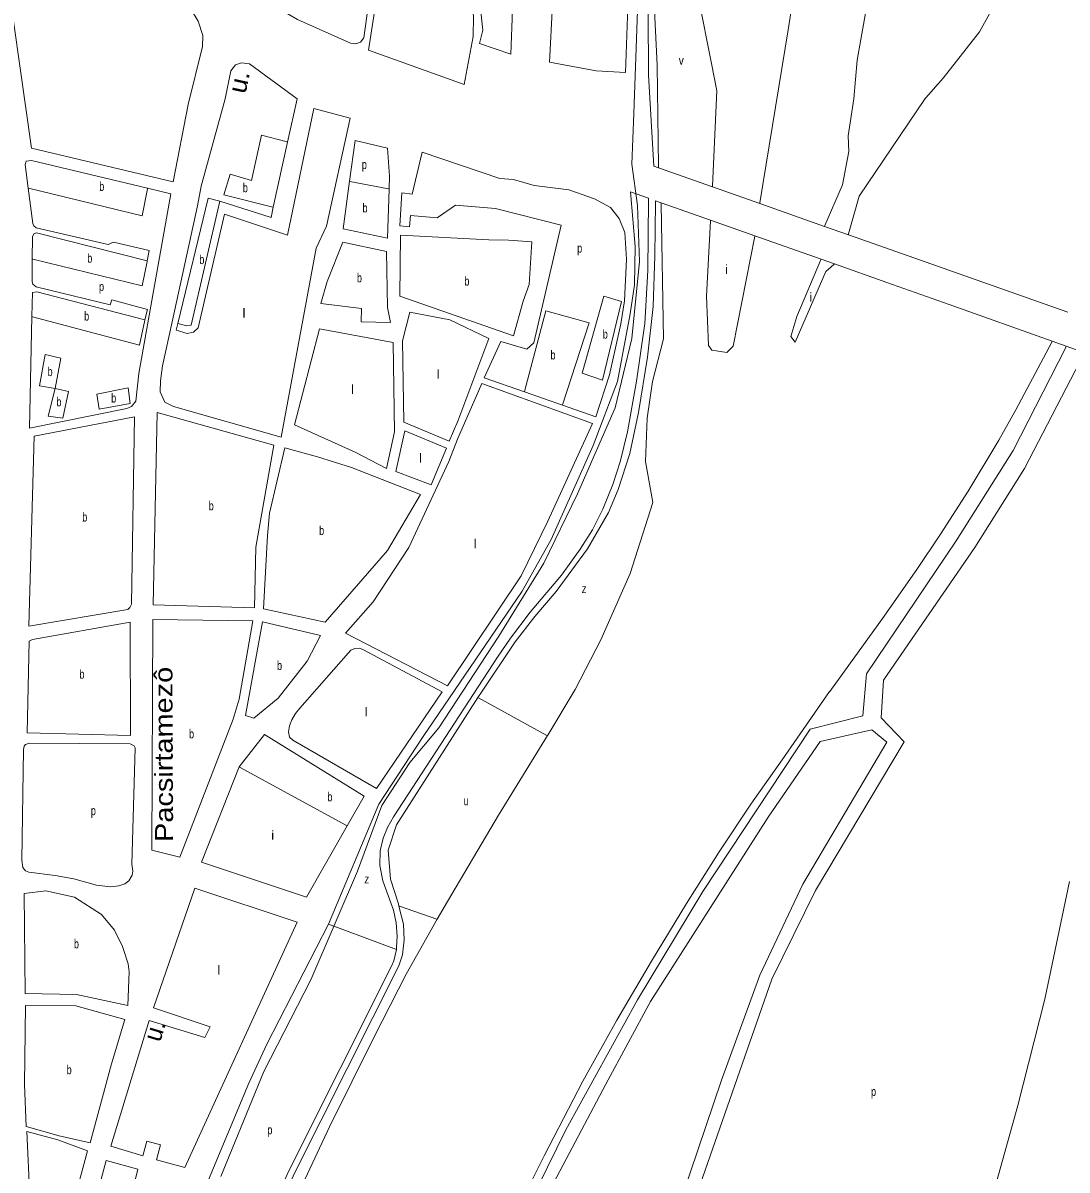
# Model space of a CAD drawing. Extents: x 639657 to 671642, y 222838 to 252123.
# Drawn here: x 649296 to 650455, y 242810 to 244084 of the extents above; entities that cross this region are included whole.
import ezdxf
from ezdxf.enums import TextEntityAlignment as Align

# ---------------------------------------------------------------- set-up
doc = ezdxf.new("R2010")
doc.units = 0
doc.header["$LTSCALE"] = 4
for name, color, linetype, lineweight in [('1', 7, 'Continuous', 13), ('21', 7, 'Continuous', 13), ('5', 7, 'Continuous', 13), ('57', 7, 'Continuous', 35)]:
    doc.layers.add(name, color=color, linetype=linetype, lineweight=lineweight)
doc.layers.add('22', color=7, linetype='Continuous')
doc.layers.add('7', color=7, linetype='Continuous')

msp = doc.modelspace()

# ---------------------------------------------------------------- linework, layer by layer
at = {"layer": '1'}
for p, q in [((650001.384, 243923.09), (649996.002, 243924.992)), ((650061.315, 243901.912), (650001.384, 243923.09)), ((649651.38, 243855.4), (649658.451, 243908.115)), ((649970.23, 243896.269), (649990.312, 243889.182)), ((650113.561, 243883.449), (650061.315, 243901.912)), ((649514.543, 243886.151), (649482.726, 243748.478)), ((649571.39, 243868.007), (649514.543, 243886.151)), ((649519.547, 243871.738), (649490.347, 243745.387)), ((649519.547, 243871.738), (649589.76, 243848.29)), ((650059.031, 243864.933), (650108.13, 243847.609)), ((650108.13, 243847.609), (650181.737, 243821.635)), ((650272.099, 243827.424), (650211.926, 243848.688)), ((650181.737, 243821.635), (650196.682, 243816.362)), ((650455.429, 243762.637), (650272.099, 243827.424)), ((650196.682, 243816.362), (650254.669, 243795.901)), ((649717.396, 243730.964), (649718.714, 243640.574)), ((650438.256, 243730.483), (650453.779, 243724.919)), ((649769.181, 243619.537), (649718.714, 243640.574)), ((649719.903, 243630.929), (649709.882, 243585.81)), ((649765.925, 243611.744), (649719.903, 243630.929))]:
    msp.add_line(p, q, dxfattribs=at)
for points in [[(649996.002, 243924.992), (649990.363, 244025.838), (649989.664, 244095.069), (649978.131, 244153.811), (649973.937, 244193.671), (649967.646, 244262.902), (649963.452, 244325.14), (649960.656, 244428.637), (649962.579, 244527.938), (649964.676, 244610.456), (649977.957, 244677.589), (650008.712, 244782.484), (650029.681, 244844.722), (650039.117, 244894.375), (650041.214, 244914.654), (650044.01, 244950.319), (650041.913, 244980.389), (650032.827, 245047.522), (650031.429, 245098.571), (650031.429, 245188.082), (650032.128, 245245.425), (650038.418, 245326.545), (650053.097, 245392.978), (650065.86, 245380.69)], [(649493.98, 243902.61), (649520.5, 243999.54), (649526.87, 244030.55), (649532, 244037.23), (649538.44, 244039.61), (649547.47, 244038.55), (649600.4, 243999.72)], [(649600.4, 243999.72), (649589.798, 243951.583), (649573.9, 243879.405), (649571.39, 243868.007)], [(649589.76, 243848.29), (649618.87, 243988.82), (649659.29, 243978.22), (649632.9, 243858.34), (649621.39, 243834), (649582.67, 243623.99), (649463.3, 243657.95), (649453.62, 243662.86), (649448.42, 243674.45), (649448.8, 243686.71), (649451.1, 243703.28), (649461.716, 243752.073)], [(649658.451, 243908.115), (649664.54, 243953.51), (649700.67, 243944.83), (649702.72, 243913.87), (649702.282, 243899.502)], [(649894.657, 243659.508), (649931.68, 243646.58), (649946.75, 243693.08), (649959.64, 243749.89), (649963.62, 243775.28), (649965.81, 243821.73), (649963.76, 243851.19), (649957.68, 243866.86), (649947.97, 243878.87), (649930.32, 243888.69), (649901.92, 243898.69), (649863.24, 243903.28), (649840.22, 243910.08), (649825.18, 243911.1), (649738.92, 243940.45), (649727.93, 243893.96), (649716.32, 243895.21), (649714.1, 243858.64), (649724.85, 243857.61), (649726.09, 243870.08), (649755.74, 243867.61), (649776.1, 243881.45), (649820.37, 243877.96), (649893.27, 243859.31), (649863.05, 243728.67), (649855.13, 243721.55)], [(649434.264, 243900.383), (649305.67, 243931.34), (649299.67, 243930.46), (649298.39, 243926.59), (649301.79, 243900.586)], [(649301.79, 243900.586), (649306.93, 243861.29), (649308.22, 243858.5), (649310.59, 243856.57), (649390.49, 243837.86), (649396.49, 243840.67), (649436.22, 243831.31), (649433.89, 243819.7)], [(649424.56, 243694.85), (649460.32, 243894.11), (649434.264, 243900.383)], [(649461.716, 243752.073), (649489.73, 243880.82), (649493.98, 243902.61)], [(649970.23, 243896.269), (649975.501, 243835.629), (649974.802, 243792.971), (649969.909, 243760.803), (649955.929, 243685.977), (649928.669, 243614.648), (649882.186, 243510.451), (649850.033, 243453.108), (649740.293, 243291.569), (649691.014, 243216.743), (649635.25, 243083.41)], [(649702.282, 243899.502), (649700.62, 243845.04), (649651.38, 243855.4)], [(649710.46, 243055.25), (649710.599, 243057.25), (649711.49, 243070.07), (649710.38, 243084.89), (649707.12, 243098.84), (649695.44, 243131.45), (649692.18, 243148.63), (649692.56, 243164.73), (649695.75, 243178.7), (649700.43, 243190.74), (649707.27, 243202.36), (649822.71, 243379.84), (649837.04, 243400.71), (649858.86, 243429.76), (649893.52, 243470.66), (649914.27, 243499.5), (649928.16, 243521.23), (649939.7, 243544.03), (649950.79, 243571.34), (649958.66, 243596.49), (649966.94, 243630.03), (649976.88, 243686.12), (649985.95, 243750.16), (649989.44, 243809.04), (649990.29, 243887.18), (649990.312, 243889.182)], [(649800.983, 243335.01), (649804.83, 243341.04), (649842.21, 243396.86), (649864.23, 243424.89), (649887.75, 243452.71), (649922.37, 243500.13), (649945.84, 243540.21), (649956.49, 243565.83), (649969.43, 243605.87), (649978.93, 243651.49), (649989, 243712.8), (649995.23, 243768.95), (649997.37, 243825.29), (649997.965, 243884.473), (649997.985, 243886.475)], [(649997.985, 243886.475), (650004.263, 243884.259), (650059.031, 243864.933)], [(650211.926, 243848.688), (650185.558, 243858.006), (650113.561, 243883.449)], [(649433.89, 243819.7), (649311.03, 243850.99), (649308.24, 243849.69), (649306.54, 243846.25), (649306.496, 243821.776)], [(649306.496, 243821.776), (649306.45, 243796.62), (649307.1, 243793.82), (649310.76, 243791.04), (649392.81, 243770.83), (649394.72, 243776.42), (649434.25, 243765.56), (649431.49, 243754.38)], [(650254.669, 243795.901), (650323.96, 243771.45), (650438.256, 243730.483)], [(649431.49, 243754.38), (649311.63, 243785.45), (649306.69, 243784.58), (649306.073, 243757.819)], [(649306.073, 243757.819), (649303.22, 243634.18), (649411.35, 243655.93), (649416.71, 243658.09), (649421.42, 243664.12), (649424.56, 243694.85)], [(649769.181, 243619.537), (649778.53, 243641.92), (649812.97, 243733.43), (649769.71, 243754.13), (649725.21, 243762.78), (649717.396, 243730.964)], [(649490.347, 243745.387), (649485.454, 243740.492), (649478.464, 243739.093), (649465.91, 243742.682), (649467.91, 243750.302)], [(649482.726, 243748.478), (649477.765, 243747.485), (649467.91, 243750.302)], [(649706.987, 243729.239), (649624.96, 243744.35), (649597.44, 243637.81), (649664.8, 243607.53), (649699.4, 243589.322)], [(649706.987, 243729.239), (649708.435, 243629.999), (649699.4, 243589.322)], [(649855.13, 243721.55), (649826.31, 243730.26), (649807.99, 243689.77), (649852.613, 243674.188), (649894.657, 243659.508)], [(650453.779, 243724.919), (650452.761, 243722.919), (650394.92, 243609.28), (650331.7, 243509.04), (650232.01, 243361.09), (650228.18, 243314.53), (650169.4, 243299.73), (650050.56, 243119.69), (649978.16, 242999.51), (649898.45, 242855.06), (649817.37, 242689.94)], [(650007.677, 242678.251), (650031, 242746.45), (650126.9, 243022.44), (650175.55, 243120.73), (650273.77, 243285.91), (650248.27, 243312.41), (650250.91, 243354.05), (650352.46, 243501.35), (650407.56, 243589.11), (650474.013, 243717.666)], [(650453.779, 243724.919), (650472.013, 243718.383), (650474.013, 243717.666)], [(649709.882, 243585.81), (649748.94, 243571.08), (649765.925, 243611.744)], [(649713.332, 243103.378), (649712.73, 243105.75), (649703.81, 243133.45), (649701.32, 243165.46), (649710.67, 243193.44), (649800.983, 243335.01)], [(649906.5, 242423.14), (650071.02, 242910.08), (650113.66, 243026.56), (650161.62, 243127.77), (650254.52, 243285.22), (650237.94, 243299.21), (650180.49, 243286.22), (650123.04, 243202.14), (649992.4, 242997.44), (649942.77, 242905.66), (649885.2, 242796.66)], [(649674.8, 243225.47), (649564.28, 243293.92), (649536.04, 243257.98)], [(649536.04, 243257.98), (649494.25, 243152.21), (649610.7, 243113.42), (649655.93, 243192.484), (649674.8, 243225.47)], [(649434.134, 242365.584), (649434.273, 242366.084), (649453.126, 242434.127), (649507.462, 242598.561), (649554.23, 242710.8), (649597.89, 242807.67), (649713, 243036.98), (649717.25, 243049.46), (649718.9, 243065.8), (649718.4, 243083.42), (649713.332, 243103.378)], [(649635.25, 243083.41), (649566.7, 242950.1), (649546.86, 242906.88), (649500.196, 242795.142)], [(649570.361, 242763.777), (649591.13, 242809.51), (649704.93, 243036.56), (649707.7, 243042.58), (649710.46, 243055.25)]]:
    msp.add_lwpolyline(points, dxfattribs=at)
for points in [[(649479.38, 243993.43), (649495.22, 244057.59), (649495.84, 244070.08), (649490.64, 244085.77), (649483.09, 244098.02), (649291.44, 244281.57), (649275.28, 244302.83), (649269.26, 244305.61), (649262.6, 244305.6), (649255.73, 244301.5), (649252.53, 244295.03), (649256.25, 244268.15), (649257.8, 244249.87), (649256.38, 244214.15), (649261.63, 244178.44), (649273.25, 244172.44), (649305.59, 243944.68), (649462.65, 243907.44)], [(649589.47, 244258.99), (649567.97, 244167.93), (649548.98, 244117.97), (649600.61, 244087.52), (649659.53, 244061.61), (649665.55, 244060.77), (649670.69, 244062.5), (649674.33, 244067.24), (649683.19, 244131.82), (649695.02, 244208.24), (649637.44, 244241.56), (649609.85, 244254.95)], [(649796.05, 244091.19), (649786.8, 244181.76), (649702.77, 244203.95), (649679.52, 244053.7), (649785.51, 244015.41), (649795.47, 244068.8)], [(649967.19, 244101.47), (649958.16, 244189.68), (649903.41, 244184.39), (649853.59, 244182.34), (649850.56, 244106.59), (649883.65, 244103.86), (649880.16, 244040.15), (649932.16, 244030.58), (649964.59, 244028.93)], [(649839.42, 244098.82), (649829.194, 244146.169), (649801.71, 244148.01), (649800.9, 244126.92), (649806.19, 244075.93), (649802.57, 244061.07), (649837.4, 244049.1)], [(649714.4, 243780.59), (649715, 243848.32), (649812.98, 243843.1), (649834.68, 243842.75), (649860.9, 243840.91), (649857.64, 243793.59), (649851.27, 243774.86), (649840.25, 243736.33)], [(649700.49, 243767.85), (649699.39, 243830.2), (649651.01, 243840.56), (649633.56, 243796.84), (649626.57, 243772.3), (649671.7, 243766.88), (649671.33, 243752.04), (649703.77, 243751.3)], [(649878.64, 243530.71), (649928.06, 243639.26), (649805.22, 243683.74), (649778.17, 243621.93), (649768.82, 243597.17), (649724.29, 243501.33), (649684.56, 243441.2), (649653.98, 243406.26), (649766.99, 243347.78), (649848.8, 243470.19)], [(649416.42, 243438.76), (649419.96, 243646.5), (649308.39, 243624.96), (649302.5, 243414.2), (649412.36, 243432.73), (649414.72, 243434.89)], [(649554.5, 243502.04), (649574.59, 243615.3), (649445.06, 243651.29), (649440.47, 243437.74), (649553.17, 243434.37)], [(649737.096, 243560.416), (649700.748, 243498.175), (649631.57, 243418.67), (649563.05, 243433.54), (649567.34, 243514.74), (649569.64, 243539.67), (649586.62, 243612.11), (649622.93, 243602.1), (649660.52, 243590.16)], [(649415.52, 243292.91), (649415.19, 243418.78), (649306.62, 243399.39), (649302.98, 243397.45), (649300.88, 243295.85)], [(649551.07, 243419.97), (649440.08, 243421.63), (649439.04, 243165.39), (649469.98, 243157.73), (649529.46, 243310.8), (649535.84, 243333.16)], [(649611.29, 243375.23), (649626.24, 243403.84), (649562.01, 243419.14), (649542.97, 243315.13), (649552.21, 243311.93), (649579.41, 243334.13)], [(649688.3, 243233.88), (649761.21, 243341.24), (649673.94, 243387.85), (649669.42, 243389.77), (649664.27, 243389.54), (649659.98, 243387.38), (649603.27, 243323.23), (649598.56, 243317.21), (649594.5, 243310.11), (649591.73, 243303.66), (649590.67, 243297), (649591.76, 243290.98), (649595.42, 243287.77)], [(649416.76, 243150.08), (649420.5, 243278.96), (649419.63, 243281.32), (649415.12, 243283.67), (649303.28, 243284.25), (649298.99, 243282.95), (649297.27, 243281.02), (649296.64, 243277.36), (649294.82, 243154.51), (649296.13, 243146.13), (649298.93, 243142.71), (649302.58, 243141), (649332, 243137.42), (649352.4, 243133.6), (649377.75, 243126.79), (649393.21, 243124.9), (649402.44, 243125.78), (649409.3, 243128.16), (649413.59, 243131.61), (649417.22, 243137.63), (649418.07, 243142.14)], [(649353.32, 243113.2), (649321.31, 243120.21), (649297.28, 243117.36), (649298.43, 243006.33), (649355.54, 243005.19), (649412.46, 242992.87), (649413.86, 243030.24), (649412.98, 243039.26), (649406.7, 243058.57), (649397.85, 243076.8), (649383.42, 243093.95)], [(649433.36, 242842.491), (649428.95, 242826.02), (649393.55, 242836.98), (649436.03, 242976.35), (649498.05, 242957.51), (649503.65, 242969.37), (649440.92, 242990.3), (649486.91, 243123.43), (649600.51, 243085.74), (649475.77, 242813.24), (649444.43, 242821.59), (649448.6, 242838.33)], [(649394.17, 242928.19), (649409.28, 242977.4), (649354.93, 242992.73), (649298.9, 242993.02), (649297.85, 242905.19), (649299.69, 242858.81), (649336.43, 242848.38), (649370.79, 242840.52)], [(649350.6, 242768.54), (649367.6, 242831.71), (649334.94, 242844.08), (649300.56, 242853.23), (649307.18, 242708.1), (649335.75, 242703.23)], [(649395.66, 242697.58), (649423.68, 242811.45), (649388.45, 242821.02), (649357.21, 242705)]]:
    msp.add_lwpolyline(points, close=True, dxfattribs=at)
at = {"layer": '21'}
for p, q in [((649331.812, 243678.051), (649314.393, 243680.956)), ((649331.812, 243678.051), (649323.982, 243647.501)), ((649635.25, 243083.41), (649710.46, 243055.25))]:
    msp.add_line(p, q, dxfattribs=at)
for points in [[(649589.798, 243951.583), (649589.298, 243951.718), (649560.946, 243959.384), (649549.762, 243909.032), (649525.996, 243916.025), (649519.006, 243892.947), (649573.4, 243879.528), (649573.9, 243879.405)], [(649658.451, 243908.115), (649658.951, 243908.017), (649701.782, 243899.6), (649702.282, 243899.502)], [(649434.264, 243900.383), (649434.166, 243899.883), (649428.274, 243869.668), (649302.291, 243900.464), (649301.79, 243900.586)], [(649514.543, 243886.151), (649501.531, 243889.451), (649467.91, 243750.302)], [(649433.89, 243819.7), (649433.788, 243819.2), (649428.274, 243792.042), (649306.996, 243821.654), (649306.496, 243821.776)], [(649431.49, 243754.38), (649431.383, 243753.88), (649425.478, 243726.305), (649306.573, 243757.687), (649306.073, 243757.819)], [(649876.195, 243764.27), (649852.744, 243674.688), (649852.613, 243674.188)], [(649876.195, 243764.27), (649924.426, 243750.983), (649894.82, 243660.008), (649894.657, 243659.508)], [(649331.812, 243678.051), (649338.103, 243711.619), (649320.628, 243715.815), (649314.393, 243680.956)], [(649323.982, 243647.501), (649340.2, 243645.183), (649346.491, 243674.555), (649331.812, 243678.051)], [(649800.983, 243335.01), (649801.483, 243334.735), (649877.481, 243292.916), (649877.981, 243292.641)], [(649536.04, 243257.98), (649536.54, 243257.707), (649650.93, 243195.216), (649655.93, 243192.484)], [(649713.332, 243103.378), (649714.014, 243103.142), (649755.221, 243088.901), (649755.721, 243088.728)]]:
    msp.add_lwpolyline(points, dxfattribs=at)
for points in [[(649940.551, 243780.458), (649916.737, 243695.037), (649939.105, 243687.344), (649960.075, 243774.76)], [(649377.946, 243671.757), (649412.896, 243678.751), (649414.993, 243661.267), (649380.742, 243654.973)]]:
    msp.add_lwpolyline(points, close=True, dxfattribs=at)
at = {"layer": '5'}
for p, q in [((650145.08, 244076.28), (650168.87, 244228.79)), ((650248.63, 244196.48), (650221.76, 244042.51)), ((650357.45, 244073.94), (650419.64, 244187.08)), ((650044.46, 244118.21), (650060.13, 244038.83)), ((649999.81, 244036.83), (649996.84, 244097.66)), ((650317, 244022.63), (650357.45, 244073.94)), ((650060.13, 244038.83), (650065.94, 244008.57)), ((650221.76, 244042.51), (650218.19, 243999.55)), ((650218.19, 243999.55), (650211.64, 243958.71)), ((650211.64, 243958.71), (650212.33, 243941.09)), ((650212.33, 243941.09), (650205.34, 243904.33)), ((650153, 243729.53), (650187.14, 243807.82)), ((650054.55, 243780.42), (650056.63, 243725.64)), ((650154.86, 243757.89), (650148.26, 243735.75)), ((650006.81, 243733.03), (649994.49, 243685.74)), ((650148.26, 243735.75), (650153, 243729.53)), ((650056.63, 243725.64), (650060.29, 243720.7)), ((650060.29, 243720.7), (650077.04, 243717.95)), ((650077.04, 243717.95), (650084.32, 243724.85)), ((649994.49, 243685.74), (649988.58, 243645.12)), ((650379.1, 243620.84), (650397.9, 243654.17)), ((649988.58, 243645.12), (649986.78, 243596.99)), ((650344.91, 243564.06), (650379.1, 243620.84)), ((649986.78, 243596.99), (649994.84, 243551.47)), ((650314.34, 243516.31), (650344.91, 243564.06)), ((649994.84, 243551.47), (649969.94, 243472.57)), ((650288.04, 243477.16), (650314.34, 243516.31)), ((650249.76, 243422.52), (650288.04, 243477.16)), ((649969.94, 243472.57), (649937.29, 243399.03)), ((650191.58, 243341.63), (650249.76, 243422.52)), ((649937.29, 243399.03), (649908.67, 243343.97)), ((649908.67, 243343.97), (649878.33, 243293.21)), ((650138.33, 243265.91), (650191.16, 243341.63)), ((650191.16, 243341.63), (650191.58, 243341.63)), ((650103.69, 243216.43), (650138.33, 243265.91)), ((650068.63, 243163.51), (650103.69, 243216.43)), ((649823.83, 243204.37), (649766.99, 243108.66)), ((650032.29, 243106.3), (650068.63, 243163.51)), ((650457.46, 243130.54), (650429.9, 243000.11)), ((649993.39, 243042.21), (650032.29, 243106.3)), ((649955.14, 242976.83), (649993.39, 243042.21)), ((649721.27, 243027.79), (649685.82, 242958.13)), ((650429.9, 243000.11), (650399.95, 242881.93)), ((649917.32, 242908.87), (649955.14, 242976.83)), ((649685.82, 242958.13), (649636.08, 242858.37)), ((649874.39, 242826.3), (649917.32, 242908.87)), ((650399.95, 242881.93), (650363.37, 242749.98)), ((649636.08, 242858.37), (649594.89, 242770.01)), ((649836.6, 242749.97), (649874.39, 242826.3))]:
    msp.add_line(p, q, dxfattribs=at)
for points in [[(650113.561, 243883.449), (650113.693, 243884.26), (650145.08, 244076.28)], [(649999.81, 244036.83), (650001.366, 243924.38), (650001.384, 243923.09)], [(650297.143, 244000.022), (650297.783, 244000.75), (650317, 244022.63)], [(650065.94, 244008.57), (650061.363, 243903.04), (650061.315, 243901.912)], [(650224.05, 243891.7), (650296.285, 243998.75), (650297.143, 244000.022)], [(650205.34, 243904.33), (650185.927, 243858.87), (650185.558, 243858.006)], [(650004.263, 243884.259), (650004.287, 243882.85), (650006.81, 243733.03)], [(650211.926, 243848.688), (650212.212, 243849.7), (650224.05, 243891.7)], [(650059.031, 243864.933), (650058.997, 243864.29), (650054.55, 243780.42)], [(650084.32, 243724.85), (650108.056, 243847.23), (650108.13, 243847.609)], [(650181.737, 243821.635), (650181.098, 243820.12), (650154.86, 243757.89)], [(650187.14, 243807.82), (650195.77, 243815.545), (650196.682, 243816.362)], [(650397.9, 243654.17), (650437.741, 243729.51), (650438.256, 243730.483)], [(649878.33, 243293.21), (649877.981, 243292.641), (649823.83, 243204.37)], [(649766.99, 243108.66), (649755.721, 243088.728), (649721.27, 243027.79)]]:
    msp.add_lwpolyline(points, dxfattribs=at)
at = {"layer": '57', "lineweight": 13}
msp.add_lwpolyline([(649977.964, 244097.517), (649973.808, 243983.166), (649971.73, 243927.03), (649977.964, 243881.29), (649980.042, 243818.917), (649971.73, 243733.674), (649953.028, 243656.747), (649911.466, 243561.108), (649874.061, 243484.181), (649824.188, 243403.096), (649757.69, 243301.22), (649725.481, 243262.756), (649694.31, 243214.937), (649667.295, 243142.168), (649615.344, 243021.58), (649563.392, 242919.704), (649515.597, 242803.274)], dxfattribs=at)

# ---------------------------------------------------------------- texts
at = {"layer": '22'}
for s, rotation, width, p in [(' u.', 77.72, 1.1, (649544.636, 244012.446)), ('Pacsirtamezô', 90.263, 1.2, (649462.285, 243271.881))]:
    msp.add_text(s, height=20, rotation=rotation, dxfattribs=dict(at, width=width)).set_placement(p, align=Align.CENTER)
msp.add_text('u.', height=20, rotation=73.05, dxfattribs=at).set_placement((649451.534, 242962.249), align=Align.CENTER)
at = {"layer": '7'}
for s, width, p in [('v', 0.85, (650023.727, 244037.452)), ('p', 0.75, (649672.103, 243921.674)), ('b', 0.75, (649380.733, 243897.451)), ('b', 0.75, (649540.027, 243895.919)), ('b', 0.75, (649672.837, 243873.54)), ('p', 0.75, (649911.048, 243828.889)), ('b', 0.75, (649367.452, 243817.727)), ('b', 0.75, (649491.796, 243816.195)), ('b', 0.75, (649666.648, 243795.93)), ('p', 0.75, (649380.507, 243786.23)), ('b', 0.75, (649785.857, 243792.325)), ('b', 0.75, (649363.957, 243753.388)), ('b', 0.75, (649939.439, 243733.373)), ('b', 0.75, (649881.422, 243710.295)), ('b', 0.75, (649323.415, 243691.847)), ('b', 0.75, (649333.201, 243658.279)), ('b', 0.75, (649394.014, 243662.475)), ('b', 0.75, (649502.232, 243542.83)), ('b', 0.75, (649361.863, 243530.35)), ('b', 0.75, (649624.723, 243515.39)), ('z', 0.8, (649916.019, 243450.866)), ('b', 0.75, (649577.983, 243365.535)), ('b', 0.75, (649358.738, 243355.845)), ('b', 0.75, (649480.399, 243289.68)), ('b', 0.75, (649633.89, 243219.755)), ('u', 0.7, (649785.087, 243215.321)), ('p', 0.75, (649371.42, 243204.387)), ('z', 0.8, (649674.87, 243128.486)), ('b', 0.75, (649352.635, 243056.54)), ('b', 0.75, (649344.556, 242916.77)), ('p', 0.75, (650237.15, 242892.553)), ('p', 0.75, (649567.292, 242850.06))]:
    msp.add_text(s, height=10, dxfattribs=dict(at, width=width)).set_placement(p)
for s, p in [('i', (650075.184, 243805.324)), ('i', (650168.848, 243774.555)), ('l', (649539.886, 243756.701)), ('l', (649755.178, 243688.866)), ('l', (649660.114, 243672.082)), ('l', (649735.606, 243595.855)), ('l', (649796.418, 243500.746)), ('l', (649675.491, 243314.025)), ('i', (649571.679, 243177.096)), ('l', (649511.925, 243027.299))]:
    msp.add_text(s, height=10, dxfattribs=at).set_placement(p)

doc.saveas('drawing.dxf')
